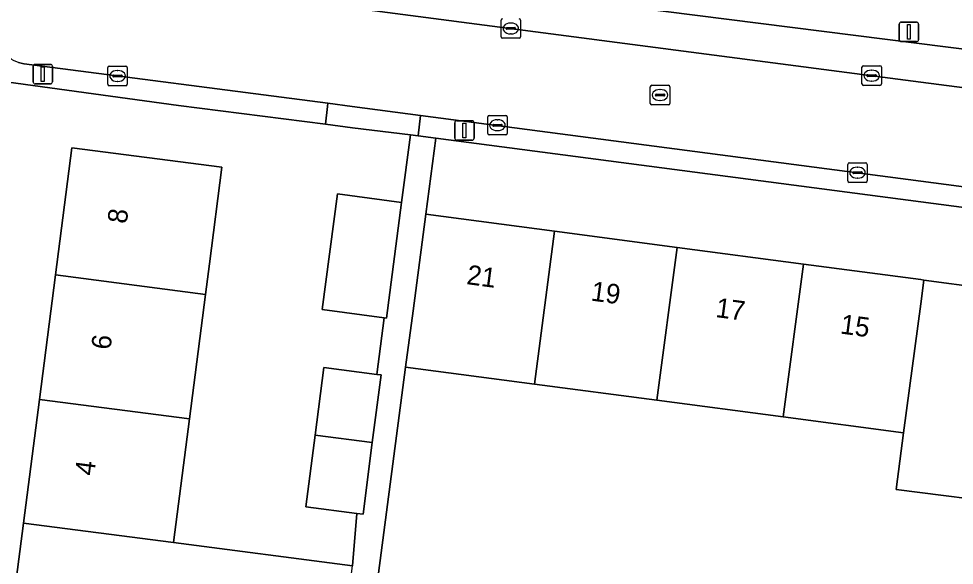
# Model space of a CAD drawing. Extents: x 162184 to 163154, y 385507 to 386516.
# Drawn here: x 162453.8 to 162501.72, y 386226.48 to 386254.49 of the extents above; entities that cross this region are included whole.
import ezdxf

# ---------------------------------------------------------------- set-up
doc = ezdxf.new("R2010")
doc.units = 0
for name, color, linetype in [('IMGEO_Erf', 7, 'Continuous'), ('IMGEO_Kolk', 7, 'Continuous'), ('IMGEO_Lichtmast', 7, 'Continuous'), ('IMGEO_Muur', 7, 'Continuous'), ('IMGEO_Pand', 7, 'Continuous'), ('IMGEO_Pand_nummerreeks', 7, 'Continuous'), ('IMGEO_Parkeervlak_open', 7, 'Continuous'), ('IMGEO_Rijbaan_lokaal_open', 7, 'Continuous'), ('IMGEO_Rioolput', 7, 'Continuous'), ('IMGEO_Voetpad_open', 7, 'Continuous')]:
    doc.layers.add(name, color=color, linetype=linetype)

msp = doc.modelspace()

# ---------------------------------------------------------------- linework, layer by layer
at = {"layer": 'IMGEO_Erf'}
for points in [[(162453.194, 386222.044), (162454.044, 386228.631), (162454.863, 386234.978), (162455.686, 386241.365), (162456.526, 386247.873), (162464.21, 386246.881), (162463.57, 386241.923), (162463.369, 386240.361), (162462.546, 386233.984), (162461.727, 386227.637), (162470.903, 386226.449), (162471.125, 386229.14), (162468.511, 386229.478), (162468.985, 386233.151), (162469.431, 386236.611), (162472.145, 386236.261), (162472.525, 386239.165), (162469.346, 386239.581), (162470.121, 386245.509), (162473.41, 386245.079), (162473.863, 386248.543), (162470.889, 386248.904), (162469.514, 386249.081), (162461.98, 386250.051), (162451.89, 386251.431)], [(162514.83, 386243.164), (162500, 386245.113), (162475.169, 386248.376), (162474.653, 386244.473), (162481.251, 386243.6), (162487.521, 386242.77), (162493.994, 386241.914), (162500, 386241.119), (162500.162, 386241.098), (162506.338, 386240.28), (162512.974, 386239.402), (162511.938, 386231.567), (162511.535, 386228.516), (162507.152, 386229.096), (162507.555, 386232.147), (162506.982, 386232.223), (162505.316, 386232.444), (162504.936, 386229.573), (162498.744, 386230.366), (162499.127, 386233.263)], [(162499.127, 386233.263), (162492.958, 386234.079), (162486.486, 386234.935), (162480.216, 386235.765), (162473.616, 386236.638), (162472.041, 386224.64), (162478.634, 386223.787), (162478.776, 386224.885), (162481.884, 386224.483), (162481.771, 386223.608), (162484.936, 386223.199), (162488.308, 386222.762), (162487.957, 386220.049), (162493.695, 386219.301), (162494.028, 386221.855), (162497.559, 386221.394), (162501.108, 386220.931), (162500.775, 386218.377), (162503.434, 386218.031), (162503.86, 386221.286), (162510.101, 386220.469), (162509.675, 386217.215), (162514.479, 386216.591), (162517.483, 386239.714)]]:
    msp.add_lwpolyline(points, dxfattribs=at)
at = {"layer": 'IMGEO_Kolk'}
for p, q in [((162478.506, 386253.568), (162478.506, 386254.42)), ((162479.507, 386254.42), (162479.507, 386253.568)), ((162478.765, 386253.988), (162478.765, 386254)), ((162479.203, 386253.951), (162478.805, 386253.951)), ((162478.808, 386254.037), (162479.206, 386254.037)), ((162478.994, 386254.274), (162479.019, 386254.274)), ((162479.249, 386254), (162479.249, 386253.988)), ((162479.433, 386253.494), (162478.581, 386253.494)), ((162479.017, 386253.714), (162478.992, 386253.714)), ((162458.435, 386252.059), (162459.287, 386252.059)), ((162497.064, 386252.076), (162497.916, 386252.076)), ((162458.36, 386251.133), (162458.36, 386251.985)), ((162458.619, 386251.553), (162458.619, 386251.565)), ((162458.662, 386251.602), (162459.06, 386251.602)), ((162458.848, 386251.839), (162458.873, 386251.839)), ((162459.103, 386251.565), (162459.103, 386251.553)), ((162459.361, 386251.985), (162459.361, 386251.133)), ((162496.989, 386251.15), (162496.989, 386252.002)), ((162497.248, 386251.57), (162497.248, 386251.582)), ((162497.291, 386251.619), (162497.689, 386251.619)), ((162497.477, 386251.856), (162497.502, 386251.856)), ((162497.732, 386251.582), (162497.732, 386251.57)), ((162497.99, 386252.002), (162497.99, 386251.15)), ((162459.057, 386251.516), (162458.659, 386251.516)), ((162458.871, 386251.279), (162458.846, 386251.279)), ((162497.916, 386251.076), (162497.064, 386251.076)), ((162497.686, 386251.533), (162497.288, 386251.533)), ((162497.5, 386251.296), (162497.475, 386251.296)), ((162459.287, 386251.059), (162458.435, 386251.059)), ((162477.822, 386248.609), (162477.822, 386249.461)), ((162477.897, 386249.535), (162478.749, 386249.535)), ((162478.31, 386249.315), (162478.335, 386249.315)), ((162478.823, 386249.461), (162478.823, 386248.609)), ((162478.081, 386249.029), (162478.081, 386249.041)), ((162478.519, 386248.992), (162478.121, 386248.992)), ((162478.124, 386249.078), (162478.522, 386249.078)), ((162478.333, 386248.755), (162478.308, 386248.755)), ((162478.565, 386249.041), (162478.565, 386249.029)), ((162478.749, 386248.535), (162477.897, 386248.535)), ((162496.263, 386246.177), (162496.263, 386247.029)), ((162496.338, 386247.103), (162497.19, 386247.103)), ((162496.751, 386246.883), (162496.776, 386246.883)), ((162497.264, 386247.029), (162497.264, 386246.177)), ((162496.522, 386246.597), (162496.522, 386246.609)), ((162496.96, 386246.56), (162496.562, 386246.56)), ((162496.565, 386246.646), (162496.963, 386246.646)), ((162496.774, 386246.323), (162496.749, 386246.323)), ((162497.006, 386246.609), (162497.006, 386246.597)), ((162497.19, 386246.103), (162496.338, 386246.103))]:
    msp.add_line(p, q, dxfattribs=at)
for points in [[(162478.506, 386253.568), (162478.506, 386254.42)], [(162479.507, 386254.42), (162479.507, 386253.568)], [(162479.433, 386253.494), (162478.581, 386253.494)], [(162458.435, 386252.059), (162459.287, 386252.059)], [(162497.064, 386252.076), (162497.916, 386252.076)], [(162458.36, 386251.133), (162458.36, 386251.985)], [(162459.361, 386251.985), (162459.361, 386251.133)], [(162496.989, 386251.15), (162496.989, 386252.002)], [(162497.99, 386252.002), (162497.99, 386251.15)], [(162497.916, 386251.076), (162497.064, 386251.076)], [(162459.287, 386251.059), (162458.435, 386251.059)], [(162477.822, 386248.609), (162477.822, 386249.461)], [(162477.897, 386249.535), (162478.749, 386249.535)], [(162478.823, 386249.461), (162478.823, 386248.609)], [(162478.749, 386248.535), (162477.897, 386248.535)], [(162496.263, 386246.177), (162496.263, 386247.029)], [(162496.338, 386247.103), (162497.19, 386247.103)], [(162497.264, 386247.029), (162497.264, 386246.177)], [(162497.19, 386246.103), (162496.338, 386246.103)]]:
    msp.add_lwpolyline(points, dxfattribs=at)
for centre, radius, start, end in [((162478.583, 386254.418), 0.0765, 91.552, 178.448), ((162478.583, 386254.418), 0.0765, 91.552, 178.448), ((162479.431, 386254.418), 0.0765, 1.552, 88.448), ((162479.431, 386254.418), 0.0765, 1.552, 88.448), ((162478.805, 386253.997), 0.0403, 85.8775, 175.7526), ((162478.802, 386253.987), 0.0366, 178.938, 274.7102), ((162479.206, 386253.994), 0.043, 264.8664, 352.4533), ((162479.21, 386253.999), 0.0386, 1.7309, 96.639), ((162478.583, 386253.57), 0.0765, 181.552, 268.448), ((162478.583, 386253.57), 0.0765, 181.552, 268.448), ((162479.431, 386253.57), 0.0765, 271.552, 358.448), ((162479.431, 386253.57), 0.0765, 271.552, 358.448), ((162458.437, 386251.983), 0.0765, 91.552, 178.448), ((162458.437, 386251.983), 0.0765, 91.552, 178.448), ((162459.285, 386251.983), 0.0765, 1.552, 88.448), ((162459.285, 386251.983), 0.0765, 1.552, 88.448), ((162497.066, 386252), 0.0765, 91.552, 178.448), ((162497.066, 386252), 0.0765, 91.552, 178.448), ((162497.914, 386252), 0.0765, 1.552, 88.448), ((162497.914, 386252), 0.0765, 1.552, 88.448), ((162458.659, 386251.562), 0.0403, 85.8775, 175.7526), ((162458.656, 386251.552), 0.0366, 178.938, 274.7102), ((162459.06, 386251.559), 0.043, 264.8664, 352.4533), ((162459.064, 386251.564), 0.0386, 1.7309, 96.639), ((162497.288, 386251.579), 0.0403, 85.8775, 175.7526), ((162497.285, 386251.569), 0.0366, 178.938, 274.7102), ((162497.689, 386251.576), 0.043, 264.8664, 352.4533), ((162497.693, 386251.581), 0.0386, 1.7309, 96.639), ((162458.437, 386251.135), 0.0765, 181.552, 268.448), ((162458.437, 386251.135), 0.0765, 181.552, 268.448), ((162459.285, 386251.135), 0.0765, 271.552, 358.448), ((162459.285, 386251.135), 0.0765, 271.552, 358.448), ((162497.066, 386251.152), 0.0765, 181.552, 268.448), ((162497.066, 386251.152), 0.0765, 181.552, 268.448), ((162497.914, 386251.152), 0.0765, 271.552, 358.448), ((162497.914, 386251.152), 0.0765, 271.552, 358.448), ((162477.899, 386249.459), 0.0765, 91.552, 178.448), ((162477.899, 386249.459), 0.0765, 91.552, 178.448), ((162478.747, 386249.459), 0.0765, 1.552, 88.448), ((162478.747, 386249.459), 0.0765, 1.552, 88.448), ((162478.121, 386249.038), 0.0403, 85.8775, 175.7526), ((162478.118, 386249.028), 0.0366, 178.938, 274.7102), ((162478.522, 386249.035), 0.043, 264.8664, 352.4533), ((162478.526, 386249.04), 0.0386, 1.7309, 96.639), ((162477.899, 386248.611), 0.0765, 181.552, 268.448), ((162477.899, 386248.611), 0.0765, 181.552, 268.448), ((162478.747, 386248.611), 0.0765, 271.552, 358.448), ((162478.747, 386248.611), 0.0765, 271.552, 358.448), ((162496.34, 386247.027), 0.0765, 91.552, 178.448), ((162496.34, 386247.027), 0.0765, 91.552, 178.448), ((162497.188, 386247.027), 0.0765, 1.552, 88.448), ((162497.188, 386247.027), 0.0765, 1.552, 88.448), ((162496.562, 386246.606), 0.0403, 85.8775, 175.7526), ((162496.559, 386246.596), 0.0366, 178.938, 274.7102), ((162496.963, 386246.603), 0.043, 264.8664, 352.4533), ((162496.967, 386246.608), 0.0386, 1.7309, 96.639), ((162496.34, 386246.179), 0.0765, 181.552, 268.448), ((162496.34, 386246.179), 0.0765, 181.552, 268.448), ((162497.188, 386246.179), 0.0765, 271.552, 358.448), ((162497.188, 386246.179), 0.0765, 271.552, 358.448)]:
    msp.add_arc(centre, radius, start, end, dxfattribs=at)
for centre, major_axis, ratio, start_param, end_param in [((162478.993, 386253.994), (-0.387, 0.002), 0.722429, 4.712389, 7.853982), ((162479.018, 386253.994), (-0.39, 0.002), 0.717154, 1.570796, 4.712389), ((162458.847, 386251.559), (-0.387, 0.002), 0.722429, 4.712389, 7.853982), ((162458.872, 386251.559), (-0.39, 0.002), 0.717154, 1.570796, 4.712389), ((162497.476, 386251.576), (-0.387, 0.002), 0.722429, 4.712389, 7.853982), ((162497.501, 386251.576), (-0.39, 0.002), 0.717154, 1.570796, 4.712389), ((162478.309, 386249.035), (-0.387, 0.002), 0.722429, 4.712389, 7.853982), ((162478.334, 386249.035), (-0.39, 0.002), 0.717154, 1.570796, 4.712389), ((162496.75, 386246.603), (-0.387, 0.002), 0.722429, 4.712389, 7.853982), ((162496.775, 386246.603), (-0.39, 0.002), 0.717154, 1.570796, 4.712389)]:
    msp.add_ellipse(centre, major_axis=major_axis, ratio=ratio, start_param=start_param, end_param=end_param, dxfattribs=at)
at = {"layer": 'IMGEO_Lichtmast'}
for p, q in [((162498.899, 386253.419), (162498.899, 386254.219)), ((162498.899, 386254.219), (162498.899, 386253.419)), ((162498.999, 386254.319), (162499.789, 386254.319)), ((162499.789, 386254.319), (162498.999, 386254.319)), ((162499.889, 386254.219), (162499.889, 386253.419)), ((162499.889, 386253.419), (162499.889, 386254.219)), ((162499.789, 386253.319), (162498.999, 386253.319)), ((162498.999, 386253.319), (162499.789, 386253.319)), ((162454.537, 386251.255), (162454.537, 386252.055)), ((162454.537, 386252.055), (162454.537, 386251.255)), ((162454.637, 386252.155), (162455.427, 386252.155)), ((162455.427, 386252.155), (162454.637, 386252.155)), ((162455.527, 386252.055), (162455.527, 386251.255)), ((162455.527, 386251.255), (162455.527, 386252.055)), ((162455.427, 386251.155), (162454.637, 386251.155)), ((162454.637, 386251.155), (162455.427, 386251.155)), ((162476.136, 386248.365), (162476.136, 386249.165)), ((162476.136, 386249.165), (162476.136, 386248.365)), ((162476.236, 386249.265), (162477.026, 386249.265)), ((162477.026, 386249.265), (162476.236, 386249.265)), ((162477.126, 386249.165), (162477.126, 386248.365)), ((162477.126, 386248.365), (162477.126, 386249.165)), ((162477.026, 386248.265), (162476.236, 386248.265)), ((162476.236, 386248.265), (162477.026, 386248.265))]:
    msp.add_line(p, q, dxfattribs=at)
for points in [[(162499.319, 386254.194), (162499.469, 386254.194), (162499.469, 386253.444), (162499.319, 386253.444), (162499.319, 386254.194)], [(162454.957, 386252.03), (162455.107, 386252.03), (162455.107, 386251.28), (162454.957, 386251.28), (162454.957, 386252.03)], [(162476.556, 386249.14), (162476.706, 386249.14), (162476.706, 386248.39), (162476.556, 386248.39), (162476.556, 386249.14)]]:
    msp.add_lwpolyline(points, dxfattribs=at)
for centre, start, end in [((162498.999, 386254.219), 90, 180), ((162498.999, 386254.219), 90, 180), ((162499.789, 386254.219), 0, 90), ((162499.789, 386254.219), 360, 90), ((162498.999, 386253.419), 180, 270), ((162498.999, 386253.419), 180, 270), ((162499.789, 386253.419), 270, 0), ((162499.789, 386253.419), 270, 0), ((162454.637, 386252.055), 90, 180), ((162454.637, 386252.055), 90, 180), ((162455.427, 386252.055), 0, 90), ((162455.427, 386252.055), 360, 90), ((162454.637, 386251.255), 180, 270), ((162454.637, 386251.255), 180, 270), ((162455.427, 386251.255), 270, 0), ((162455.427, 386251.255), 270, 0), ((162476.236, 386249.165), 90, 180), ((162476.236, 386249.165), 90, 180), ((162477.026, 386249.165), 0, 90), ((162477.026, 386249.165), 360, 90), ((162476.236, 386248.365), 180, 270), ((162476.236, 386248.365), 180, 270), ((162477.026, 386248.365), 270, 0), ((162477.026, 386248.365), 270, 0)]:
    msp.add_arc(centre, 0.1, start, end, dxfattribs=at)
at = {"layer": 'IMGEO_Muur'}
for points in [[(162469.514, 386249.081), (162461.98, 386250.051)], [(162470.889, 386248.904), (162469.514, 386249.081)]]:
    msp.add_lwpolyline(points, dxfattribs=at)
at = {"layer": 'IMGEO_Pand'}
for points in [[(162463.369, 386240.361), (162463.57, 386241.923), (162464.21, 386246.881), (162456.526, 386247.873), (162455.686, 386241.365)], [(162473.41, 386245.079), (162470.121, 386245.509), (162469.346, 386239.581), (162472.525, 386239.165), (162472.634, 386239.151)], [(162481.251, 386243.6), (162474.653, 386244.473), (162473.997, 386239.517), (162473.616, 386236.638), (162480.216, 386235.765)], [(162480.216, 386235.765), (162486.486, 386234.935), (162487.521, 386242.77), (162481.251, 386243.6)], [(162493.994, 386241.914), (162487.521, 386242.77), (162486.486, 386234.935), (162492.958, 386234.079)], [(162500.162, 386241.098), (162500, 386241.119), (162493.994, 386241.914), (162492.958, 386234.079), (162499.127, 386233.263), (162500, 386239.871)], [(162462.546, 386233.984), (162463.369, 386240.361), (162455.686, 386241.365), (162454.863, 386234.978)], [(162505.316, 386232.444), (162506.338, 386240.28), (162500.162, 386241.098), (162500, 386239.871), (162499.127, 386233.263), (162498.744, 386230.366), (162504.936, 386229.573)], [(162472.145, 386236.261), (162469.431, 386236.611), (162468.985, 386233.151), (162471.911, 386232.772), (162472.358, 386236.234)], [(162461.727, 386227.637), (162462.546, 386233.984), (162454.863, 386234.978), (162454.044, 386228.631)], [(162471.911, 386232.772), (162468.985, 386233.151), (162468.511, 386229.478), (162471.125, 386229.14), (162471.438, 386229.1)], [(162470.903, 386226.449), (162461.727, 386227.637), (162454.044, 386228.631), (162453.194, 386222.044), (162458.153, 386221.404), (162460.878, 386221.052), (162463.711, 386223.067), (162467.945, 386222.52), (162467.86, 386221.866), (162470.27, 386221.555)]]:
    msp.add_lwpolyline(points, close=True, dxfattribs=at)
at = {"layer": 'IMGEO_Parkeervlak_open'}
for points in [[(162452.282, 386257.493), (162500, 386251.249), (162509.618, 386250), (162516.358, 386249.125)], [(162514.241, 386251.416), (162482.084, 386255.488), (162477.472, 386256.096)]]:
    msp.add_lwpolyline(points, dxfattribs=at)
at = {"layer": 'IMGEO_Rijbaan_lokaal_open'}
for points in [[(162517.434, 386248.985), (162516.358, 386249.125), (162509.618, 386250), (162500, 386251.249), (162452.282, 386257.493)], [(162453.788, 386252.244), (162453.923, 386252.207), (162454.061, 386252.182), (162454.074, 386252.18), (162469.628, 386250.163), (162470.885, 386250), (162474.386, 386249.54), (162500, 386246.174), (162515.557, 386244.109)]]:
    msp.add_lwpolyline(points, dxfattribs=at)
at = {"layer": 'IMGEO_Rioolput'}
for p, q in [((162486.226, 386251.082), (162487.078, 386251.082)), ((162486.151, 386250.156), (162486.151, 386251.008)), ((162486.41, 386250.576), (162486.41, 386250.588)), ((162486.453, 386250.625), (162486.851, 386250.625)), ((162486.639, 386250.862), (162486.664, 386250.862)), ((162486.894, 386250.588), (162486.894, 386250.576)), ((162487.152, 386251.008), (162487.152, 386250.156)), ((162486.848, 386250.539), (162486.45, 386250.539)), ((162486.662, 386250.302), (162486.637, 386250.302)), ((162487.078, 386250.082), (162486.226, 386250.082))]:
    msp.add_line(p, q, dxfattribs=at)
for points in [[(162486.226, 386251.082), (162487.078, 386251.082)], [(162486.151, 386250.156), (162486.151, 386251.008)], [(162487.152, 386251.008), (162487.152, 386250.156)], [(162487.078, 386250.082), (162486.226, 386250.082)]]:
    msp.add_lwpolyline(points, dxfattribs=at)
for centre, radius, start, end in [((162486.228, 386251.006), 0.0765, 91.552, 178.448), ((162486.228, 386251.006), 0.0765, 91.552, 178.448), ((162487.076, 386251.006), 0.0765, 1.552, 88.448), ((162487.076, 386251.006), 0.0765, 1.552, 88.448), ((162486.45, 386250.585), 0.0403, 85.8775, 175.7526), ((162486.855, 386250.587), 0.0386, 1.7309, 96.639), ((162486.228, 386250.158), 0.0765, 181.552, 268.448), ((162486.228, 386250.158), 0.0765, 181.552, 268.448), ((162486.447, 386250.575), 0.0366, 178.938, 274.7102), ((162486.851, 386250.582), 0.043, 264.8664, 352.4533), ((162487.076, 386250.158), 0.0765, 271.552, 358.448), ((162487.076, 386250.158), 0.0765, 271.552, 358.448)]:
    msp.add_arc(centre, radius, start, end, dxfattribs=at)
for centre, major_axis, ratio, start_param, end_param in [((162486.638, 386250.582), (-0.387, 0.002), 0.722429, 4.712389, 7.853982), ((162486.663, 386250.582), (-0.39, 0.002), 0.717154, 1.570796, 4.712389)]:
    msp.add_ellipse(centre, major_axis=major_axis, ratio=ratio, start_param=start_param, end_param=end_param, dxfattribs=at)
at = {"layer": 'IMGEO_Voetpad_open'}
for points in [[(162383.232, 386260.004), (162446.843, 386251.794), (162451.89, 386251.431), (162461.98, 386250.051), (162469.514, 386249.081), (162469.611, 386250), (162469.628, 386250.163), (162454.074, 386252.18), (162454.061, 386252.182), (162453.923, 386252.207), (162453.788, 386252.244), (162453.658, 386252.293), (162453.532, 386252.353), (162453.412, 386252.425), (162453.299, 386252.507), (162453.193, 386252.598), (162453.096, 386252.699), (162453.009, 386252.808), (162452.379, 386253.664)], [(162455.19, 386259.031), (162469.606, 386257.132), (162469.771, 386258.31), (162477.628, 386257.279), (162477.472, 386256.096), (162482.084, 386255.488), (162514.241, 386251.416)], [(162474.386, 386249.54), (162474.268, 386248.494), (162475.169, 386248.376), (162500, 386245.113), (162514.83, 386243.164)], [(162515.557, 386244.109), (162500, 386246.174), (162474.386, 386249.54)], [(162472.041, 386224.64), (162473.616, 386236.638), (162473.997, 386239.517), (162474.653, 386244.473), (162475.169, 386248.376), (162474.268, 386248.494), (162473.863, 386248.543), (162473.41, 386245.079), (162472.634, 386239.151), (162472.525, 386239.165), (162472.145, 386236.261), (162472.358, 386236.234), (162471.911, 386232.772), (162471.438, 386229.1), (162471.125, 386229.14), (162470.903, 386226.449)]]:
    msp.add_lwpolyline(points, dxfattribs=at)
msp.add_lwpolyline([(162474.386, 386249.54), (162470.885, 386250), (162469.628, 386250.163), (162469.611, 386250), (162469.514, 386249.081), (162470.889, 386248.904), (162473.863, 386248.543), (162474.268, 386248.494)], close=True, dxfattribs=at)

# ---------------------------------------------------------------- texts
at = {"layer": 'IMGEO_Pand_nummerreeks'}
for s, rotation, p in [('8', 82.6493, (162459.328, 386243.955)), ('21', 352.4619, (162476.709, 386240.892)), ('19', 352.4619, (162483.074, 386240.05)), ('17', 352.4619, (162489.461, 386239.205)), ('15', 352.4619, (162495.847, 386238.36)), ('6', 82.6493, (162458.495, 386237.494)), ('4', 82.6493, (162457.662, 386231.037))]:
    msp.add_text(s, height=1, rotation=rotation, dxfattribs=at).set_placement(p)

doc.saveas('drawing.dxf')
